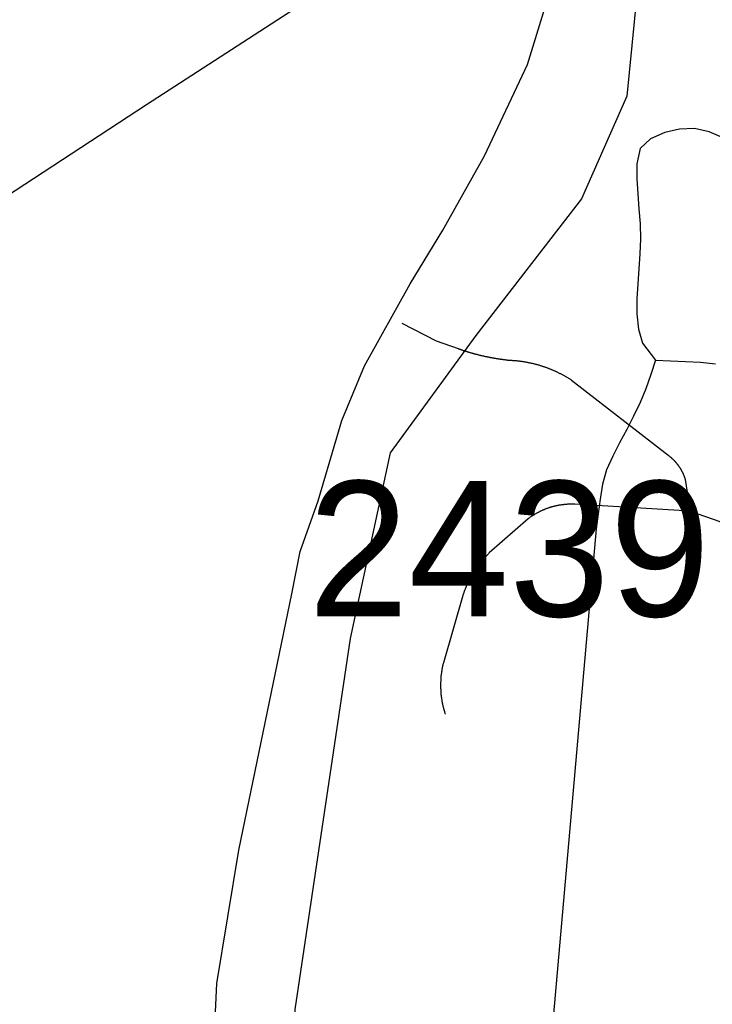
# Model space of a CAD drawing. Extents: x 1268485 to 1426702, y 514839 to 616766.
# Drawn here: x 1373501 to 1374257, y 552106 to 553181 of the extents above; entities that cross this region are included whole.
import ezdxf

# ---------------------------------------------------------------- set-up
doc = ezdxf.new("R2010")
doc.units = 0
for name, color, linetype in [('Old_Level_32', 7, 'Continuous'), ('Old_Level_35', 7, 'Continuous'), ('Old_Level_48', 7, 'Continuous'), ('Old_Level_49', 7, 'Continuous'), ('Old_Level_56', 7, 'Continuous'), ('Old_Level_62', 7, 'Continuous'), ('Old_Level_8', 7, 'Continuous'), ('Prop Roadway Bridge', 7, 'Continuous')]:
    doc.layers.add(name, color=color, linetype=linetype)

msp = doc.modelspace()

# ---------------------------------------------------------------- linework, layer by layer
at = {"layer": 'Old_Level_32'}
msp.add_lwpolyline([(1373710.724, 551724.219), (1373705.259, 551824.364), (1373708.12, 551966.374), (1373716.038, 552128.97), (1373740.026, 552274.431), (1373797.912, 552554.309), (1373807.006, 552600.514), (1373826.476, 552655.708), (1373852.437, 552743.368), (1373877.318, 552803.226), (1373927.071, 552892.717), (1373962.766, 552951.158), (1374008.197, 553032.325), (1374055.249, 553132.162), (1374096.451, 553266.055), (1374113.659, 553375.665), (1374116.904, 553580.206), (1374117.634, 553776.66), (1374119.167, 553903.121), (1374117.744, 554009.211)], dxfattribs=at)
at = {"layer": 'Old_Level_35'}
for p, q in [((1374103.223, 552787.711), (1374208.415, 552706.05)), ((1374227.485, 552679.239), (1374233.021, 552644.482)), ((1374233.021, 552644.482), (1374107.119, 552652.069)), ((1374055.959, 552636.332), (1374013.513, 552598.858)), ((1373984.601, 552552.517), (1373963.378, 552478.955))]:
    msp.add_line(p, q, dxfattribs=at)
for points in [[(1373917.856, 552849.894), (1373955.483, 552830.414), (1373979.474, 552822.007)], [(1373979.474, 552822.007), (1373979.987, 552821.802), (1373980.5, 552821.647), (1373981.115, 552821.442), (1373981.628, 552821.237), (1373982.14, 552821.084), (1373982.755, 552820.879), (1373983.268, 552820.674), (1373983.883, 552820.52), (1373984.396, 552820.315), (1373984.908, 552820.11), (1373985.524, 552819.956), (1373986.036, 552819.751), (1373986.651, 552819.546), (1373987.164, 552819.392), (1373987.677, 552819.239), (1373988.292, 552819.084), (1373988.702, 552818.879), (1373989.42, 552818.674), (1373989.83, 552818.572), (1373990.547, 552818.367), (1373990.957, 552818.213), (1373991.47, 552818.059), (1373992.085, 552817.854), (1373992.598, 552817.701), (1373993.213, 552817.546), (1373993.726, 552817.393), (1373994.341, 552817.239), (1373994.853, 552817.085), (1373995.469, 552816.931), (1373995.981, 552816.726), (1373996.494, 552816.624), (1373997.109, 552816.419), (1373997.622, 552816.316), (1373998.237, 552816.214), (1373998.749, 552816.009), (1373999.365, 552815.855), (1373999.877, 552815.753), (1374000.492, 552815.548), (1374001.005, 552815.445), (1374001.62, 552815.291), (1374002.133, 552815.137), (1374002.748, 552814.983), (1374003.261, 552814.881), (1374003.876, 552814.727), (1374004.388, 552814.625), (1374005.003, 552814.522), (1374005.516, 552814.368), (1374006.131, 552814.163), (1374006.644, 552814.061), (1374007.259, 552813.958), (1374007.772, 552813.805), (1374008.387, 552813.702), (1374008.899, 552813.548), (1374009.515, 552813.445), (1374010.027, 552813.292), (1374010.642, 552813.24), (1374011.258, 552813.138), (1374011.77, 552812.984), (1374012.385, 552812.882), (1374012.898, 552812.728), (1374013.513, 552812.625), (1374014.026, 552812.574), (1374014.641, 552812.42), (1374015.154, 552812.318), (1374015.769, 552812.164), (1374016.281, 552812.113), (1374016.896, 552812.01), (1374017.512, 552811.857), (1374018.024, 552811.805), (1374018.639, 552811.702), (1374019.152, 552811.6), (1374019.767, 552811.497), (1374020.28, 552811.447), (1374020.895, 552811.292), (1374021.408, 552811.241), (1374022.023, 552811.139), (1374022.638, 552811.087), (1374023.151, 552810.934), (1374023.766, 552810.882), (1374024.278, 552810.729), (1374024.894, 552810.677), (1374025.509, 552810.626), (1374026.021, 552810.524), (1374026.636, 552810.421), (1374027.149, 552810.37), (1374027.764, 552810.319), (1374028.277, 552810.165), (1374028.892, 552810.114), (1374029.507, 552810.062), (1374030.02, 552810.011), (1374030.635, 552809.96), (1374031.148, 552809.857), (1374031.763, 552809.806), (1374032.378, 552809.754), (1374032.891, 552809.601), (1374033.506, 552809.549), (1374034.018, 552809.499), (1374034.633, 552809.499), (1374035.249, 552809.447)], [(1374035.249, 552809.447), (1374035.966, 552809.396), (1374036.581, 552809.294), (1374037.402, 552809.294), (1374038.119, 552809.242), (1374038.837, 552809.191), (1374039.657, 552809.191), (1374040.272, 552809.139), (1374040.99, 552809.088), (1374041.708, 552808.986), (1374042.528, 552808.934), (1374043.246, 552808.832), (1374043.963, 552808.729), (1374044.579, 552808.678), (1374045.399, 552808.627), (1374046.116, 552808.524), (1374046.834, 552808.422), (1374047.654, 552808.319), (1374048.269, 552808.268), (1374048.987, 552808.114), (1374049.705, 552808.012), (1374050.525, 552807.961), (1374051.14, 552807.806), (1374051.858, 552807.704), (1374052.576, 552807.551), (1374053.396, 552807.448), (1374054.011, 552807.294), (1374054.729, 552807.191), (1374055.549, 552806.986), (1374056.266, 552806.884), (1374056.882, 552806.73), (1374057.599, 552806.576), (1374058.42, 552806.423), (1374059.137, 552806.269), (1374059.752, 552806.115), (1374060.47, 552805.961), (1374061.29, 552805.808), (1374061.905, 552805.603), (1374062.623, 552805.448), (1374063.341, 552805.243), (1374063.956, 552805.038), (1374064.776, 552804.885), (1374065.494, 552804.68), (1374066.109, 552804.526), (1374066.827, 552804.321), (1374067.544, 552804.116), (1374068.262, 552803.86), (1374068.98, 552803.705), (1374069.595, 552803.45), (1374070.415, 552803.244), (1374071.03, 552802.988), (1374071.748, 552802.834), (1374072.363, 552802.578), (1374073.081, 552802.322), (1374073.798, 552802.117), (1374074.516, 552801.86), (1374075.234, 552801.604), (1374075.849, 552801.399), (1374076.669, 552801.142), (1374077.284, 552800.886), (1374077.899, 552800.63), (1374078.617, 552800.322), (1374079.232, 552800.066), (1374079.95, 552799.809), (1374080.668, 552799.502), (1374081.385, 552799.246), (1374082.001, 552798.989), (1374082.616, 552798.682), (1374083.333, 552798.374), (1374084.051, 552798.118), (1374084.666, 552797.811), (1374085.384, 552797.503), (1374085.999, 552797.195), (1374086.614, 552796.888), (1374087.332, 552796.58), (1374088.05, 552796.273), (1374088.665, 552795.913), (1374089.28, 552795.606), (1374089.998, 552795.298), (1374090.613, 552794.991), (1374091.228, 552794.683), (1374091.843, 552794.325), (1374092.458, 552794.017), (1374093.278, 552793.607), (1374093.894, 552793.299), (1374094.509, 552792.94), (1374095.124, 552792.633), (1374095.739, 552792.274), (1374096.354, 552791.864), (1374096.969, 552791.505), (1374097.584, 552791.197), (1374098.2, 552790.839), (1374098.917, 552790.429), (1374099.532, 552790.069), (1374100.148, 552789.711), (1374100.763, 552789.249), (1374101.378, 552788.891), (1374101.993, 552788.481), (1374102.608, 552788.121), (1374103.223, 552787.711)], [(1374208.415, 552706.05), (1374208.62, 552705.896), (1374208.825, 552705.64), (1374209.133, 552705.435), (1374209.338, 552705.23), (1374209.645, 552705.075), (1374209.953, 552704.819), (1374210.261, 552704.614), (1374210.466, 552704.358), (1374210.773, 552704.204), (1374210.978, 552703.999), (1374211.286, 552703.743), (1374211.491, 552703.537), (1374211.798, 552703.332), (1374212.004, 552703.127), (1374212.209, 552702.871), (1374212.516, 552702.615), (1374212.721, 552702.461), (1374213.029, 552702.205), (1374213.234, 552701.949), (1374213.541, 552701.744), (1374213.746, 552701.487), (1374213.952, 552701.231), (1374214.259, 552701.026), (1374214.464, 552700.821), (1374214.772, 552700.564), (1374214.977, 552700.308), (1374215.284, 552700.052), (1374215.489, 552699.796), (1374215.592, 552699.539), (1374215.9, 552699.334), (1374216.105, 552699.078), (1374216.412, 552698.821), (1374216.617, 552698.565), (1374216.925, 552698.309), (1374217.027, 552698.053), (1374217.232, 552697.796), (1374217.54, 552697.54), (1374217.745, 552697.335), (1374217.848, 552697.078), (1374218.155, 552696.771), (1374218.36, 552696.515), (1374218.463, 552696.258), (1374218.77, 552696.002), (1374218.975, 552695.695), (1374219.078, 552695.438), (1374219.385, 552695.182), (1374219.59, 552694.874), (1374219.796, 552694.618), (1374220.001, 552694.362), (1374220.103, 552694.054), (1374220.411, 552693.798), (1374220.616, 552693.49), (1374220.718, 552693.234), (1374221.026, 552692.926), (1374221.128, 552692.67), (1374221.333, 552692.362), (1374221.538, 552692.106), (1374221.744, 552691.799), (1374221.846, 552691.542), (1374222.051, 552691.234), (1374222.256, 552690.927), (1374222.359, 552690.671), (1374222.666, 552690.363), (1374222.769, 552690.056), (1374222.871, 552689.799), (1374223.076, 552689.491), (1374223.281, 552689.184), (1374223.384, 552688.928), (1374223.589, 552688.62), (1374223.794, 552688.313), (1374223.897, 552688.005), (1374223.999, 552687.698), (1374224.204, 552687.441), (1374224.409, 552687.133), (1374224.512, 552686.826), (1374224.614, 552686.518), (1374224.717, 552686.211), (1374224.922, 552685.852), (1374225.127, 552685.545), (1374225.229, 552685.237), (1374225.332, 552684.929), (1374225.537, 552684.622), (1374225.64, 552684.314), (1374225.742, 552684.007), (1374225.845, 552683.699), (1374226.05, 552683.392), (1374226.152, 552683.084), (1374226.255, 552682.776), (1374226.357, 552682.417), (1374226.46, 552682.11), (1374226.665, 552681.802), (1374226.767, 552681.494), (1374226.87, 552681.187), (1374226.972, 552680.879), (1374226.972, 552680.572), (1374227.075, 552680.264), (1374227.28, 552679.854), (1374227.382, 552679.546), (1374227.485, 552679.239)], [(1374107.119, 552652.069), (1374106.504, 552652.069), (1374105.992, 552652.069), (1374105.479, 552652.121), (1374104.864, 552652.121), (1374104.351, 552652.121), (1374103.736, 552652.121), (1374103.223, 552652.121), (1374102.711, 552652.121), (1374102.096, 552652.121), (1374101.583, 552652.121), (1374100.968, 552652.069), (1374100.455, 552652.069), (1374100.045, 552652.069), (1374099.327, 552652.019), (1374098.917, 552652.019), (1374098.2, 552651.916), (1374097.79, 552651.916), (1374097.277, 552651.864), (1374096.662, 552651.814), (1374096.149, 552651.814), (1374095.534, 552651.762), (1374095.021, 552651.711), (1374094.509, 552651.608), (1374093.894, 552651.557), (1374093.381, 552651.506), (1374092.766, 552651.454), (1374092.253, 552651.301), (1374091.74, 552651.249), (1374091.125, 552651.198), (1374090.613, 552651.147), (1374090.1, 552650.993), (1374089.485, 552650.942), (1374088.972, 552650.788), (1374088.46, 552650.686), (1374087.845, 552650.634), (1374087.332, 552650.481), (1374086.922, 552650.378), (1374086.204, 552650.276), (1374085.794, 552650.121), (1374085.281, 552650.019), (1374084.769, 552649.866), (1374084.154, 552649.763), (1374083.641, 552649.609), (1374083.128, 552649.506), (1374082.616, 552649.301), (1374082.001, 552649.199), (1374081.488, 552649.045), (1374080.975, 552648.891), (1374080.463, 552648.738), (1374079.847, 552648.584), (1374079.335, 552648.378), (1374078.925, 552648.276), (1374078.412, 552648.071), (1374077.899, 552647.866), (1374077.387, 552647.712), (1374076.772, 552647.507), (1374076.259, 552647.302), (1374075.746, 552647.148), (1374075.234, 552646.943), (1374074.721, 552646.738), (1374074.209, 552646.585), (1374073.798, 552646.328), (1374073.286, 552646.123), (1374072.773, 552645.918), (1374072.261, 552645.713), (1374071.645, 552645.508), (1374071.133, 552645.252), (1374070.62, 552644.995), (1374070.108, 552644.79), (1374069.595, 552644.585), (1374069.082, 552644.329), (1374068.775, 552644.072), (1374068.262, 552643.816), (1374067.749, 552643.56), (1374067.237, 552643.304), (1374066.724, 552643.047), (1374066.212, 552642.791), (1374065.801, 552642.586), (1374065.289, 552642.329), (1374064.776, 552642.022), (1374064.366, 552641.766), (1374063.853, 552641.509), (1374063.341, 552641.202), (1374062.828, 552640.946), (1374062.418, 552640.638), (1374062.008, 552640.331), (1374061.495, 552640.074), (1374060.983, 552639.766), (1374060.47, 552639.459), (1374060.162, 552639.151), (1374059.65, 552638.895), (1374059.137, 552638.588), (1374058.727, 552638.228), (1374058.214, 552637.921), (1374057.907, 552637.613), (1374057.394, 552637.255), (1374056.882, 552636.947), (1374056.472, 552636.64), (1374055.959, 552636.332)], [(1374233.021, 552644.482), (1374265.42, 552633.205), (1374275.262, 552627.566), (1374286.643, 552617.672), (1374310.531, 552592.399), (1374345.8, 552551.491)], [(1374013.513, 552598.858), (1374013.103, 552598.5), (1374012.795, 552598.038), (1374012.385, 552597.68), (1374011.975, 552597.32), (1374011.463, 552596.86), (1374011.155, 552596.5), (1374010.745, 552596.039), (1374010.335, 552595.68), (1374010.027, 552595.27), (1374009.617, 552594.86), (1374009.207, 552594.45), (1374008.899, 552594.04), (1374008.489, 552593.63), (1374008.079, 552593.169), (1374007.772, 552592.809), (1374007.362, 552592.399), (1374006.951, 552591.938), (1374006.644, 552591.579), (1374006.234, 552591.118), (1374006.029, 552590.708), (1374005.619, 552590.246), (1374005.209, 552589.836), (1374004.901, 552589.375), (1374004.491, 552589.016), (1374004.081, 552588.555), (1374003.876, 552588.145), (1374003.466, 552587.683), (1374003.158, 552587.273), (1374002.748, 552586.812), (1374002.543, 552586.299), (1374002.133, 552585.889), (1374001.723, 552585.427), (1374001.518, 552585.017), (1374001.107, 552584.556), (1374000.8, 552584.146), (1374000.492, 552583.634), (1374000.082, 552583.172), (1373999.877, 552582.762), (1373999.467, 552582.301), (1373999.262, 552581.788), (1373998.852, 552581.378), (1373998.647, 552580.916), (1373998.237, 552580.455), (1373998.032, 552579.994), (1373997.622, 552579.481), (1373997.417, 552579.071), (1373997.006, 552578.558), (1373996.801, 552578.148), (1373996.494, 552577.635), (1373996.084, 552577.175), (1373995.879, 552576.713), (1373995.674, 552576.2), (1373995.263, 552575.739), (1373994.956, 552575.227), (1373994.751, 552574.816), (1373994.341, 552574.304), (1373994.136, 552573.791), (1373993.828, 552573.329), (1373993.623, 552572.868), (1373993.418, 552572.356), (1373993.008, 552571.894), (1373992.7, 552571.381), (1373992.495, 552570.869), (1373992.29, 552570.356), (1373991.983, 552569.946), (1373991.778, 552569.433), (1373991.47, 552568.921), (1373991.265, 552568.46), (1373990.957, 552567.947), (1373990.752, 552567.435), (1373990.547, 552566.922), (1373990.24, 552566.46), (1373990.035, 552565.948), (1373989.727, 552565.435), (1373989.522, 552564.922), (1373989.214, 552564.461), (1373989.009, 552563.949), (1373988.907, 552563.384), (1373988.599, 552562.872), (1373988.394, 552562.359), (1373988.087, 552561.898), (1373987.984, 552561.386), (1373987.779, 552560.873), (1373987.472, 552560.309), (1373987.266, 552559.796), (1373987.164, 552559.335), (1373986.856, 552558.771), (1373986.651, 552558.258), (1373986.549, 552557.745), (1373986.241, 552557.233), (1373986.139, 552556.669), (1373985.831, 552556.208), (1373985.729, 552555.695), (1373985.524, 552555.131), (1373985.421, 552554.619), (1373985.113, 552554.055), (1373985.011, 552553.542), (1373984.703, 552552.978), (1373984.601, 552552.517)], [(1373963.378, 552478.955), (1373963.173, 552478.39), (1373962.968, 552477.827), (1373962.865, 552477.263), (1373962.763, 552476.699), (1373962.66, 552476.135), (1373962.455, 552475.571), (1373962.353, 552475.007), (1373962.25, 552474.443), (1373962.148, 552473.879), (1373962.045, 552473.316), (1373962.045, 552472.751), (1373961.84, 552472.188), (1373961.737, 552471.624), (1373961.635, 552471.06), (1373961.532, 552470.496), (1373961.532, 552469.881), (1373961.327, 552469.317), (1373961.225, 552468.753), (1373961.225, 552468.189), (1373961.122, 552467.625), (1373961.02, 552467.062), (1373961.02, 552466.497), (1373960.917, 552465.934), (1373960.917, 552465.319), (1373960.712, 552464.754), (1373960.712, 552464.191), (1373960.61, 552463.627), (1373960.61, 552463.063), (1373960.61, 552462.499), (1373960.507, 552461.884), (1373960.507, 552461.32), (1373960.405, 552460.756), (1373960.405, 552460.192), (1373960.405, 552459.628), (1373960.405, 552459.013), (1373960.405, 552458.449), (1373960.2, 552457.885), (1373960.2, 552457.322), (1373960.2, 552456.757), (1373960.2, 552456.142), (1373960.2, 552455.579), (1373960.2, 552455.014), (1373960.2, 552454.451), (1373960.2, 552453.887), (1373960.2, 552453.271), (1373960.2, 552452.708), (1373960.2, 552452.144), (1373960.2, 552451.58), (1373960.2, 552451.016), (1373960.405, 552450.401), (1373960.405, 552449.837), (1373960.405, 552449.273), (1373960.405, 552448.709), (1373960.405, 552448.145), (1373960.507, 552447.479), (1373960.507, 552446.915), (1373960.507, 552446.351), (1373960.61, 552445.839), (1373960.61, 552445.274), (1373960.712, 552444.711), (1373960.712, 552444.044), (1373960.917, 552443.481), (1373960.917, 552442.916), (1373961.02, 552442.353), (1373961.02, 552441.788), (1373961.122, 552441.276), (1373961.225, 552440.712), (1373961.225, 552440.046), (1373961.327, 552439.482), (1373961.532, 552438.918), (1373961.532, 552438.354), (1373961.635, 552437.79), (1373961.737, 552437.226), (1373961.84, 552436.714), (1373962.045, 552436.15), (1373962.045, 552435.586), (1373962.148, 552435.022), (1373962.25, 552434.458), (1373962.353, 552433.894), (1373962.455, 552433.331), (1373962.66, 552432.766), (1373962.763, 552432.203), (1373962.865, 552431.638), (1373962.968, 552431.075), (1373963.173, 552430.511), (1373963.378, 552429.947), (1373963.48, 552429.383), (1373963.583, 552428.819), (1373963.788, 552428.255), (1373963.891, 552427.692), (1373964.096, 552427.179), (1373964.301, 552426.615), (1373964.403, 552426.051), (1373964.608, 552425.487), (1373964.711, 552424.923), (1373964.916, 552424.462), (1373965.121, 552423.898), (1373965.223, 552423.334), (1373965.531, 552422.77)]]:
    msp.add_lwpolyline(points, dxfattribs=at)
at = {"layer": 'Old_Level_48'}
msp.add_lwpolyline([(1374570.253, 553388.366), (1374520.231, 553465.188), (1374618.618, 553530.08), (1374661.202, 553625.564), (1374598.94, 553663.683), (1374189.652, 553904.167), (1374193.587, 553694.22), (1374191.208, 553374.646), (1374163.726, 553097.423), (1374114.258, 552985.467), (1373998.832, 552836.193), (1373905.392, 552708.244), (1373861.42, 552505.658), (1373800.959, 552100.485), (1373773.787, 551683.19), (1373571.787, 551685.417), (1373378.949, 551582.35), (1373296.304, 551532.726), (1373260.885, 551471.651), (1373315.982, 551149.098), (1373276.627, 551103.291), (1373134.95, 551122.378), (1372705.984, 551263.614), (1372493.469, 551259.797)], dxfattribs=at)
at = {"layer": 'Old_Level_49'}
msp.add_lwpolyline([(1374570.253, 553388.366), (1374520.231, 553465.188), (1374618.618, 553530.08), (1374661.202, 553625.564), (1374598.94, 553663.683), (1374189.652, 553904.167), (1374193.587, 553694.22), (1374191.208, 553374.646), (1374163.726, 553097.423), (1374114.258, 552985.467), (1373998.832, 552836.193), (1373905.392, 552708.244), (1373861.42, 552505.658), (1373800.959, 552100.485), (1373773.787, 551683.19), (1373571.787, 551685.417), (1373378.949, 551582.35), (1373296.304, 551532.726), (1373260.885, 551471.651), (1373315.982, 551149.098), (1373276.627, 551103.291), (1373134.95, 551122.378), (1372705.984, 551263.614), (1372493.469, 551259.797)], dxfattribs=at)
at = {"layer": 'Old_Level_56'}
msp.add_lwpolyline([(1372135.462, 552159.116), (1372787.554, 552535.769), (1372883.072, 552602.058), (1373030.879, 552702.811), (1373280.039, 552853.669), (1373639.141, 553088.357), (1373892.783, 553253.132), (1374150.065, 553409.83), (1374281.7, 553577.263), (1374396.45, 553711.018), (1374448.221, 553787.814), (1374515.289, 553938.537), (1374683.641, 554339.343), (1374885.762, 554817.306)], dxfattribs=at)
at = {"layer": 'Old_Level_62'}
for points in [[(1374269.111, 553052.28), (1374253.629, 553058.739), (1374237.635, 553062.328), (1374221.128, 553061.661), (1374205.134, 553057.97), (1374189.55, 553051.101), (1374178.375, 553040.336), (1374174.684, 553023.778), (1374174.787, 553007.476), (1374175.812, 552991.123), (1374177.042, 552974.668), (1374178.17, 552958.264), (1374178.58, 552941.808), (1374178.067, 552925.456), (1374176.94, 552909.051), (1374175.709, 552892.647), (1374174.787, 552876.243), (1374174.582, 552859.89), (1374176.324, 552843.332), (1374181.041, 552827.851), (1374195.087, 552809.396)], [(1374195.087, 552809.396), (1374189.858, 552793.812), (1374184.629, 552778.228), (1374178.375, 552763.105), (1374171.198, 552748.393), (1374163.611, 552733.783), (1374155.922, 552719.276), (1374148.437, 552704.665), (1374141.671, 552689.748), (1374137.16, 552673.907), (1374134.699, 552657.76), (1374132.443, 552641.509), (1374130.393, 552625.208), (1374050.476, 551718.653)], [(1374195.087, 552809.396), (1374227.998, 552808.063), (1374244.402, 552807.191), (1374260.601, 552805.551)]]:
    msp.add_lwpolyline(points, dxfattribs=at)
at = {"layer": 'Prop Roadway Bridge'}
msp.add_circle((1373715.011, 551683.838), 3352.232, dxfattribs=at)

# ---------------------------------------------------------------- texts
at = {"layer": 'Old_Level_8'}
msp.add_text('2439', height=147.6375, dxfattribs=at).set_placement((1373815.571, 552529.692))

doc.saveas('drawing.dxf')
